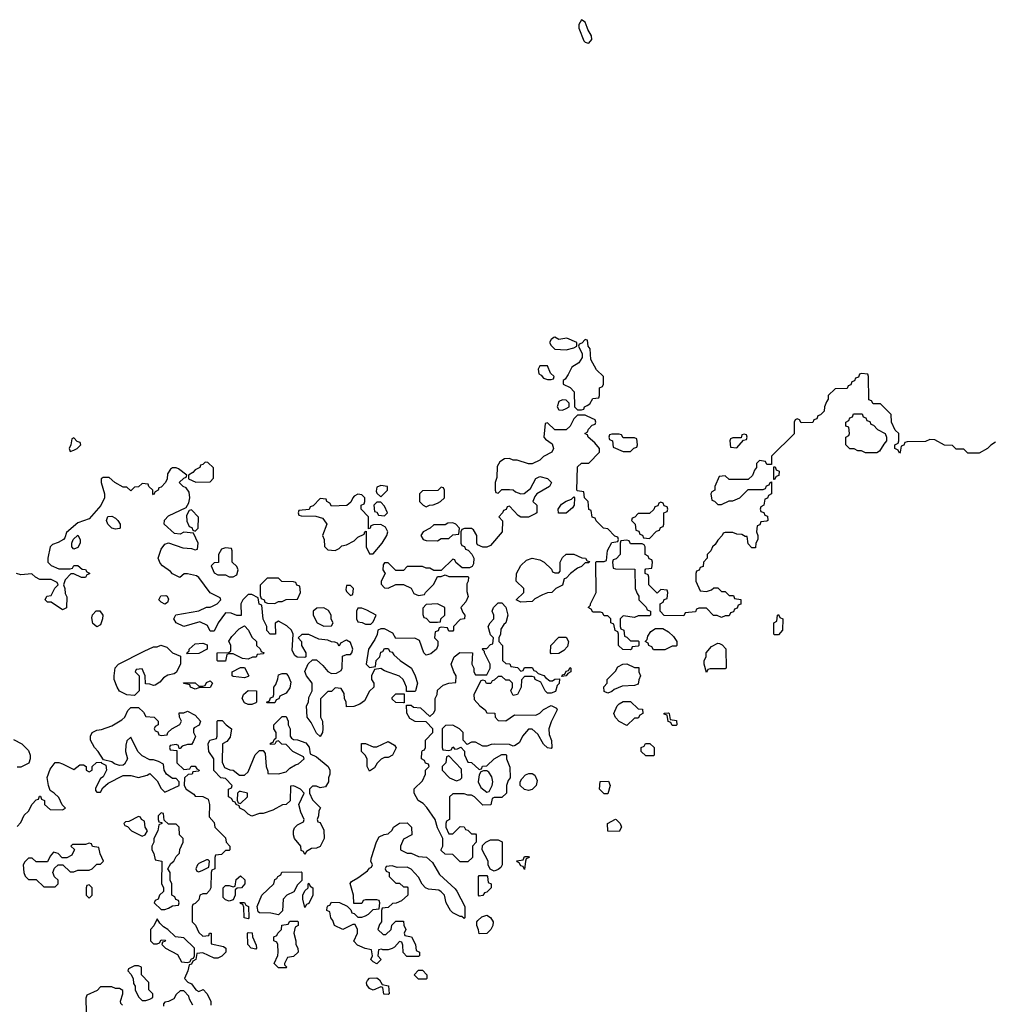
# Model space of a CAD drawing. Header units: inches. Extents: x 2701323 to 2964515, y 494916 to 722124.
# Tile 432 of 656: x 2837003 to 2842140, y 613474 to 618675. Entities that reach past the tile are written whole.
import ezdxf

# ---------------------------------------------------------------- set-up
doc = ezdxf.new("R2010")
doc.units = ezdxf.units.IN
doc.header["$MEASUREMENT"] = 0
doc.layers.add('C8631', color=7, linetype='Continuous')
doc.layers.add('C8641', color=7, linetype='Continuous')

msp = doc.modelspace()

# ---------------------------------------------------------------- linework, layer by layer
at = {"layer": 'C8631', "color": 2, "elevation": 2}
for points in [[(2840000, 618634.1), (2839990, 618662), (2839970, 618675.3), (2839956, 618650), (2839956, 618630), (2839983, 618563), (2839990, 618556), (2840000, 618553.5)], [(2840000, 616982.7), (2839990, 616986), (2839972.7, 616967.3), (2839958, 616962), (2839954, 616950), (2839974, 616910), (2839974, 616890), (2839956.9, 616863.1), (2839919.6, 616840.4), (2839899.8, 616800.2), (2839883.6, 616776.4), (2839874, 616770), (2839874, 616750), (2839910, 616732), (2839931.3, 616710), (2839934, 616630), (2839950, 616614), (2839970, 616614), (2839982, 616618), (2839986, 616630), (2840000, 616637.6)], [(2840000, 616581.4), (2839990, 616586), (2839950, 616586), (2839930, 616566), (2839911.1, 616528.9), (2839890, 616508.7), (2839828.9, 616508.9), (2839790, 616546), (2839778, 616542), (2839772, 616470), (2839779.6, 616459.6), (2839815.3, 616435.3), (2839822, 616410), (2839814, 616390), (2839770, 616368), (2839750.9, 616349.1), (2839710, 616328.7), (2839690, 616328.7), (2839630, 616348.7), (2839608.9, 616348.9), (2839590, 616358), (2839563.6, 616356.4), (2839539.6, 616340.4), (2839524.7, 616315.3), (2839523.6, 616256.4), (2839514, 616230), (2839514, 616190), (2839518, 616178), (2839530, 616174), (2839550, 616194), (2839590, 616194), (2839610, 616192), (2839622, 616182), (2839650, 616171.3), (2839668.4, 616171.6), (2839700.4, 616199.6), (2839730, 616252), (2839750, 616262), (2839790.9, 616250.9), (2839812, 616230), (2839802, 616210), (2839734, 616170), (2839723.6, 616156.4), (2839714, 616130), (2839734, 616110), (2839734, 616070), (2839730, 616066), (2839690, 616048), (2839650, 616048), (2839636.4, 616056.4), (2839590, 616106), (2839578, 616102), (2839572.7, 616087.3), (2839558, 616082), (2839554, 616070), (2839534, 616050), (2839552.7, 616027.3), (2839552, 615970), (2839490, 615898), (2839470, 615888.7), (2839448.7, 615888.7), (2839422, 615902), (2839418, 615910), (2839418, 615950), (2839400.4, 615980.4), (2839390, 615988), (2839352.7, 615987.3), (2839338, 615982), (2839334, 615970), (2839334, 615910), (2839338, 615898), (2839352.7, 615892.7), (2839358, 615878), (2839372.7, 615872.7), (2839392, 615852), (2839402, 615830), (2839399.6, 615800.4), (2839392.7, 615787.3), (2839379.6, 615780.4), (2839340.4, 615780.4), (2839307.3, 615807.3), (2839302, 615822), (2839290, 615826), (2839230, 615766), (2839190, 615766), (2839170, 615778), (2839150, 615778), (2839130, 615786), (2839050, 615786), (2839030, 615766), (2838990, 615766), (2838950, 615806), (2838930, 615806), (2838923.6, 615796.4), (2838922, 615770), (2838934, 615750), (2838912, 615710), (2838912.7, 615692.7), (2838930, 615674), (2838950, 615672), (2838990, 615692), (2839030, 615692), (2839070, 615672), (2839084.7, 615644.7), (2839110, 615634), (2839142, 615638), (2839146, 615650), (2839190, 615694), (2839210, 615734), (2839230, 615734), (2839250, 615742), (2839270, 615734), (2839370, 615734), (2839374, 615730), (2839372, 615710), (2839364.7, 615695.3), (2839365.4, 615654.6), (2839371, 615629), (2839359.8, 615600.2), (2839334, 615570), (2839343.6, 615543.6), (2839354, 615530), (2839352, 615510), (2839330, 615506), (2839294, 615470), (2839294, 615450), (2839290, 615446), (2839270, 615446), (2839262, 615462), (2839230, 615466), (2839218, 615462), (2839212.7, 615447.3), (2839198, 615442), (2839194, 615410), (2839211.6, 615391.6), (2839212, 615370), (2839204.7, 615350), (2839175.3, 615324.7), (2839150, 615318), (2839138, 615330), (2839115.3, 615395.3), (2839090, 615408), (2838990, 615406), (2838974.6, 615434.6), (2838930, 615458), (2838910, 615458), (2838894, 615450), (2838891.6, 615428.4), (2838879.6, 615400.4), (2838844.7, 615350), (2838834, 615270), (2838850, 615254), (2838882, 615258), (2838886, 615290), (2838906, 615310), (2838910, 615334), (2838922, 615338), (2838930, 615354), (2838950, 615354), (2838958, 615338), (2838970, 615334), (2838979.6, 615319.6), (2839012, 615290), (2839072, 615250), (2839092, 615210), (2839104.7, 615170), (2839094, 615130), (2839090, 615126), (2839046, 615126), (2839046, 615150), (2839038, 615170), (2839028, 615190), (2839010, 615208), (2838930, 615235.3), (2838910, 615248), (2838878, 615242), (2838862, 615210), (2838862, 615190), (2838874, 615170), (2838874, 615150), (2838851.6, 615128.4), (2838823.6, 615076.4), (2838799.6, 615060.4), (2838767.3, 615047.3), (2838730, 615046), (2838728, 615070), (2838718, 615090), (2838716.4, 615116.4), (2838702, 615142), (2838670, 615146), (2838650, 615126), (2838630, 615126), (2838592.7, 615087.3), (2838592, 614990), (2838602, 614970), (2838604.7, 614930), (2838602, 614910), (2838590, 614888), (2838570, 614906), (2838543.1, 614963.1), (2838522, 614990), (2838518, 615050), (2838528, 615070), (2838530, 615094), (2838548, 615130), (2838548, 615170), (2838518, 615210), (2838508.4, 615231.6), (2838527.3, 615272.7), (2838550, 615294), (2838570, 615294), (2838603.6, 615263.6), (2838630, 615232), (2838650, 615222), (2838676.4, 615223.6), (2838702, 615238), (2838706, 615250), (2838707.3, 615312.7), (2838730, 615322), (2838750, 615322), (2838758, 615330), (2838762, 615350), (2838750, 615386), (2838730, 615398), (2838723.6, 615396.4), (2838698, 615382), (2838690, 615366), (2838682, 615382), (2838667.3, 615387.3), (2838650, 615388), (2838630, 615398), (2838583.1, 615403.1), (2838530, 615428), (2838492.7, 615427.3), (2838474, 615410), (2838491.3, 615391.3), (2838492, 615370), (2838514, 615330), (2838514, 615310), (2838510, 615306), (2838468.4, 615308.4), (2838456.4, 615316.4), (2838443.1, 615343.1), (2838448, 615430), (2838438, 615450), (2838413.6, 615473.6), (2838370, 615498), (2838352.7, 615487.3), (2838354, 615430), (2838326, 615430), (2838308.4, 615448.4), (2838308, 615470), (2838288.9, 615508.9), (2838282, 615582), (2838268.4, 615588.4), (2838262, 615622), (2838230, 615638), (2838210, 615638), (2838182, 615610), (2838172, 615590), (2838172.7, 615527.3), (2838150, 615528), (2838120.4, 615540.4), (2838090, 615542), (2838051.3, 615490), (2838030, 615446), (2838010, 615446), (2837994.6, 615474.6), (2837954.6, 615494.6), (2837870, 615469.3), (2837830, 615489), (2837818, 615510), (2837828.4, 615531.6), (2837950, 615552), (2837990, 615572), (2838010, 615572), (2838022, 615578), (2838046, 615590), (2838066, 615610), (2838062, 615622), (2838010, 615648), (2837950, 615728), (2837937.2, 615737.2), (2837890, 615748), (2837872.7, 615747.3), (2837848.4, 615728.4), (2837810, 615748), (2837800.4, 615760.4), (2837758, 615790), (2837744.7, 615804.7), (2837735.3, 615830), (2837750, 615878), (2837770, 615904.7), (2837790, 615911.3), (2837865.4, 615885.4), (2837910, 615882), (2837930, 615874), (2837942, 615878), (2837946, 615910), (2837922, 615962), (2837870, 615968), (2837850, 615958), (2837821.2, 615961.2), (2837766, 616010), (2837768.4, 616031.6), (2837790, 616054), (2837882, 616098), (2837896.4, 616123.6), (2837902, 616150), (2837899, 616179), (2837882, 616202), (2837866, 616210), (2837846, 616230), (2837870, 616254), (2837882, 616258), (2837886, 616270), (2837842, 616302), (2837830, 616308), (2837810, 616308), (2837799.6, 616300.4), (2837783.6, 616276.4), (2837782, 616250), (2837774, 616230), (2837750, 616206), (2837738, 616202), (2837734, 616190), (2837718, 616182), (2837710, 616166), (2837706, 616170), (2837706, 616190), (2837686, 616210), (2837682, 616222), (2837650, 616226), (2837631.6, 616208.4), (2837610, 616206), (2837590, 616186), (2837570, 616206), (2837550, 616206), (2837506, 616230), (2837476.4, 616256.4), (2837443.6, 616256.4), (2837434, 616250), (2837434, 616230), (2837451, 616171), (2837451, 616149), (2837431.1, 616108.9), (2837370, 616038), (2837310, 616018), (2837250, 615966), (2837242, 615938), (2837234, 615930), (2837206.4, 615913.6), (2837176.9, 615903.1), (2837164.7, 615890), (2837152, 615830), (2837152, 615810), (2837170, 615792), (2837210, 615774), (2837270, 615774), (2837282, 615778), (2837288.4, 615791.6), (2837310, 615792), (2837332.7, 615772.7), (2837351.6, 615771.6), (2837358, 615758), (2837371.6, 615751.6), (2837372, 615748), (2837358, 615742), (2837350, 615728), (2837330, 615728.7), (2837290, 615748), (2837272.7, 615747.3), (2837243.6, 615716.4), (2837234, 615690), (2837242, 615670), (2837243.6, 615643.6), (2837252.7, 615627.3), (2837250, 615568), (2837230, 615558), (2837170, 615598), (2837150, 615598), (2837138, 615610), (2837146, 615630), (2837170, 615634), (2837188.4, 615671.6), (2837206, 615690), (2837202, 615702), (2837170, 615718), (2837110, 615718), (2837086, 615730), (2837067.3, 615747.3), (2837010, 615742), (2836986, 615750)], [(2840000, 616483.1), (2839988, 616490), (2840000, 616496.9)], [(2840000, 616136), (2839986, 616150), (2839982, 616182), (2839950, 616186), (2839946, 616190), (2839950, 616314), (2839970, 616332), (2840000, 616332)], [(2840000, 615806), (2839990, 615806), (2839970, 615786), (2839950, 615778), (2839912, 615750), (2839890, 615726), (2839878, 615722), (2839870, 615688), (2839834, 615670), (2839814, 615650), (2839790, 615648), (2839763.6, 615636.4), (2839724.7, 615615.3), (2839710, 615602), (2839650, 615598), (2839626, 615610), (2839666, 615650), (2839666, 615670), (2839626, 615710), (2839628, 615750), (2839650, 615792), (2839680.2, 615819.8), (2839710, 615831.3), (2839750, 615822), (2839774, 615810), (2839812.7, 615772.7), (2839818, 615758), (2839830, 615754), (2839850, 615754), (2839858, 615762), (2839858, 615810), (2839870, 615834), (2839890, 615852), (2839930, 615852), (2839972.7, 615832.7), (2839991.6, 615831.6), (2839998, 615818), (2840000, 615817.3)], [(2836990, 614414), (2837010, 614434), (2837027.3, 614472.7), (2837050, 614494), (2837068.9, 614531.1), (2837090, 614554), (2837102, 614558), (2837107.3, 614572.7), (2837112.7, 614572.7), (2837118, 614558), (2837134, 614550), (2837134, 614530), (2837163.6, 614503.6), (2837230, 614502), (2837246, 614510), (2837228, 614528), (2837210, 614566), (2837186, 614590), (2837164, 614604), (2837155.3, 614630), (2837148.4, 614671.6), (2837164.7, 614715.3), (2837190, 614751.3), (2837210, 614751.3), (2837230, 614744.7), (2837290, 614714), (2837320.4, 614739.6), (2837339.6, 614739.6), (2837354, 614730), (2837354, 614710), (2837370, 614702), (2837386, 614710), (2837386, 614730), (2837408.4, 614751.6), (2837434, 614754), (2837434, 614750), (2837458, 614738), (2837462, 614710), (2837443.6, 614676.4), (2837430, 614666), (2837403.6, 614616.4), (2837403.6, 614603.6), (2837410, 614594), (2837430, 614594), (2837442, 614618), (2837470, 614642), (2837550, 614682), (2837590, 614682), (2837630, 614672), (2837676.4, 614683.6), (2837690, 614694), (2837730, 614654), (2837750, 614614), (2837770, 614594), (2837846, 614630), (2837846, 614650), (2837830, 614666), (2837810, 614666), (2837778, 614690), (2837766, 614710), (2837762, 614742), (2837736.4, 614756.4), (2837710, 614766), (2837690, 614766), (2837650, 614786), (2837628, 614810), (2837590, 614886), (2837570, 614866), (2837563.6, 614843.6), (2837562, 614810), (2837572, 614770), (2837556.9, 614743.1), (2837550, 614738), (2837530, 614735.3), (2837504, 614744), (2837490, 614755.3), (2837446, 614766), (2837418, 614810), (2837398, 614830), (2837378, 614870), (2837378, 614890), (2837386, 614910), (2837410, 614922), (2837434.6, 614925.4), (2837490, 614944.7), (2837543.1, 614976.9), (2837558, 614990), (2837574.6, 615025.4), (2837590, 615042), (2837630, 615042), (2837656.9, 615016.9), (2837670, 614994), (2837714, 614990), (2837734, 614970), (2837734, 614950), (2837718, 614942), (2837714, 614930), (2837718, 614918), (2837732.7, 614912.7), (2837738, 614898), (2837750, 614894), (2837782, 614898), (2837786, 614910), (2837806, 614930), (2837848.4, 614951.6), (2837858, 614970), (2837848, 614990), (2837846, 615014), (2837870, 615014), (2837890, 615022), (2837930, 615002), (2837958, 614970), (2837951.1, 614948.9), (2837924.7, 614935.3), (2837922, 614930), (2837922, 614910), (2837931.3, 614888.7), (2837919.6, 614860.4), (2837910, 614846), (2837890, 614846), (2837862, 614838), (2837850, 614826), (2837846, 614826), (2837842, 614842), (2837830, 614846), (2837798, 614842), (2837794, 614830), (2837798, 614818), (2837834, 614814), (2837834, 614750), (2837870, 614714), (2837902, 614718), (2837908.4, 614731.6), (2837930, 614732), (2837938, 614718), (2837951.6, 614711.6), (2837950, 614706), (2837918, 614702), (2837914, 614690), (2837892.7, 614687.3), (2837874, 614670), (2837872, 614630), (2837882, 614610), (2837923.6, 614583.6), (2837930, 614574), (2837970, 614572), (2837998, 614558), (2838006, 614530), (2838003.6, 614463.6), (2838030, 614434), (2838034, 614410), (2838090, 614354), (2838094, 614330), (2838114, 614310), (2838114, 614290), (2838110, 614286), (2838090, 614286), (2838070, 614266), (2838038, 614262), (2838034, 614250), (2838034, 614190), (2838018, 614182), (2838014, 614170), (2838012, 614090), (2838005.4, 614074.6), (2837990, 614058), (2837970, 614058), (2837954, 614050), (2837950, 614026), (2837930, 614006), (2837918, 614002), (2837914, 613990), (2837914, 613910), (2837931.6, 613891.6), (2837950, 613854), (2837970, 613834), (2838002, 613838), (2838006, 613850), (2838014, 613850), (2838014, 613794), (2838079.8, 613779.8), (2838092, 613770), (2838092, 613750), (2838071.1, 613728.9), (2838050, 613718), (2838030, 613718), (2837970, 613746), (2837938, 613742), (2837934, 613710), (2837918, 613702), (2837910, 613686), (2837898, 613682), (2837892, 613650), (2837874, 613610), (2837891.6, 613591.6), (2837910, 613582), (2837934, 613550), (2837950, 613542), (2837971.6, 613551.6), (2837991.6, 613531.6), (2838012, 613490), (2838012, 613470)], [(2836970, 614872), (2837014, 614850), (2837050, 614814), (2837058, 614790), (2837058, 614770), (2837051.3, 614748.7), (2837010, 614726), (2836990, 614726)], [(2837546, 613470), (2837538, 613478), (2837535.3, 613490), (2837548, 613530), (2837547.3, 613547.3), (2837530, 613558), (2837510, 613558), (2837490, 613566), (2837430, 613566), (2837412.7, 613547.3), (2837358, 613522), (2837352.7, 613507.3), (2837354, 613430)], [(2837918, 613470), (2837900.4, 613500.4), (2837896.4, 613516.4), (2837870, 613546), (2837850, 613546), (2837830, 613526), (2837816.9, 613503.1), (2837790, 613488), (2837770, 613486), (2837763.6, 613476.4), (2837763.6, 613463.6)]]:
    msp.add_lwpolyline(points, dxfattribs=at)
for points in [[(2839830, 616998), (2839823.6, 616996.4), (2839810, 616986), (2839802, 616970), (2839810, 616954), (2839830, 616934), (2839890, 616932), (2839930, 616942), (2839946, 616950), (2839946, 616970), (2839893.6, 616993.6), (2839850, 616986)], [(2839790, 616846), (2839750, 616846), (2839742, 616830), (2839745.4, 616805.4), (2839758, 616798), (2839770, 616782), (2839790, 616774), (2839810, 616774), (2839822, 616778), (2839826, 616790), (2839807.3, 616807.3)], [(2839870, 616668), (2839850, 616658), (2839842, 616630), (2839850, 616614), (2839870, 616612), (2839890, 616622), (2839906, 616630), (2839906, 616650), (2839890, 616666)], [(2837290, 616466), (2837278, 616462), (2837274, 616430), (2837264.7, 616410), (2837270, 616394), (2837290, 616402), (2837306, 616410), (2837326, 616430), (2837322, 616442), (2837307.3, 616447.3)], [(2837982, 616338), (2837970, 616326), (2837958, 616322), (2837954, 616310), (2837930, 616298), (2837916.9, 616283.1), (2837894, 616270), (2837894, 616250), (2837932.7, 616232.7), (2838010, 616234), (2838027.3, 616252.7), (2838027.3, 616307.3), (2837996.4, 616336.4)], [(2838910, 616215.3), (2838890, 616206), (2838885.4, 616185.4), (2838890, 616174), (2838910, 616154), (2838946, 616190), (2838946, 616210)], [(2839230, 616206), (2839212, 616188), (2839130, 616186), (2839114, 616170), (2839114, 616130), (2839134, 616110), (2839150, 616102), (2839168.4, 616111.6), (2839187.3, 616112.7), (2839210, 616122), (2839226, 616130), (2839246, 616150), (2839246, 616190), (2839242, 616202)], [(2838790, 616168), (2838770, 616158), (2838762, 616150), (2838752.7, 616127.3), (2838731.6, 616108.4), (2838650, 616106), (2838642, 616122), (2838626, 616130), (2838622, 616142), (2838590, 616146), (2838552.7, 616107.3), (2838538, 616102), (2838532.7, 616087.3), (2838478, 616082), (2838474, 616070), (2838478, 616058), (2838490, 616054), (2838567.3, 616052.7), (2838602, 616042), (2838610, 616034), (2838624.7, 616010), (2838602, 615950), (2838612, 615930), (2838612.7, 615892.7), (2838630, 615874), (2838670, 615872), (2838690, 615882), (2838704, 615896), (2838730, 615902), (2838770, 615922), (2838790, 615942), (2838822, 615958), (2838826, 615970), (2838834, 615974), (2838834, 615890), (2838850, 615854), (2838870, 615854), (2838918, 615910), (2838942, 615950), (2838948, 615970), (2838934.6, 615994.6), (2838910, 616008), (2838872.7, 616007.3), (2838858, 616002), (2838854, 615990), (2838846, 615986), (2838846, 616050), (2838806, 616090), (2838806, 616110), (2838822, 616118), (2838826, 616130), (2838826, 616150), (2838810, 616166)], [(2839848.4, 616068.4), (2839848, 616090), (2839864.7, 616115.3), (2839890, 616132), (2839918, 616142), (2839930, 616154), (2839934, 616150), (2839932, 616110), (2839923.6, 616096.4), (2839890, 616068.7)], [(2838910, 616126), (2838890, 616126), (2838874, 616110), (2838878, 616078), (2838890, 616074), (2838898, 616058), (2838930, 616054), (2838946, 616070), (2838930, 616106)], [(2837510, 615984), (2837490, 615989), (2837468.7, 616010), (2837462, 616030), (2837468.9, 616051.1), (2837490, 616052), (2837510, 616042), (2837522, 616030), (2837534, 616010), (2837534, 615990), (2837530, 615988)], [(2837910, 616086), (2837898, 616082), (2837883.6, 616056.4), (2837885.4, 616025.4), (2837898, 615998), (2837912.7, 615992.7), (2837918, 615978), (2837930, 615974), (2837946, 615990), (2837947.3, 616047.3)], [(2839290, 616018), (2839263.6, 616016.4), (2839250, 616006), (2839190, 616006), (2839171.6, 615988.4), (2839134, 615970), (2839122, 615950), (2839134, 615930), (2839150, 615924.7), (2839210, 615922), (2839230, 615934), (2839270, 615934), (2839290, 615954), (2839322, 615958), (2839326, 615990), (2839306, 616010)], [(2837290, 615878), (2837278, 615890), (2837278, 615910), (2837286, 615930), (2837310, 615952), (2837322, 615930), (2837322, 615910), (2837310, 615888)], [(2838090, 615886), (2838070, 615878), (2838054, 615850), (2838052.7, 615807.3), (2838030, 615806), (2838014, 615790), (2838030, 615754), (2838050, 615742), (2838090, 615742), (2838110, 615732), (2838130, 615732), (2838150, 615742), (2838158, 615770), (2838150, 615786), (2838126, 615810), (2838126, 615870), (2838122, 615882)], [(2838370, 615726), (2838310, 615726), (2838272.7, 615687.3), (2838272.7, 615632.7), (2838278, 615618), (2838294, 615610), (2838298, 615598), (2838312.7, 615592.7), (2838350, 615592), (2838370, 615602), (2838390, 615602), (2838410, 615612), (2838470, 615614), (2838486, 615650), (2838482, 615682), (2838467.3, 615687.3), (2838462, 615702), (2838450, 615706), (2838388.4, 615708.4)], [(2838750, 615686), (2838730, 615686), (2838725.4, 615665.4), (2838730, 615654), (2838750, 615634), (2838762, 615638), (2838766, 615670)], [(2837770, 615588), (2837750, 615598), (2837738, 615610), (2837748.4, 615631.6), (2837774.4, 615634.4), (2837782, 615630), (2837790, 615614), (2837783.6, 615596.4)], [(2839650, 615234), (2839662, 615238), (2839670, 615254), (2839710, 615254), (2839718, 615238), (2839730, 615234), (2839742, 615222), (2839770.9, 615210.9), (2839779.6, 615199.6), (2839803.6, 615183.6), (2839818, 615182), (2839830, 615192), (2839854, 615194), (2839851.6, 615168.4), (2839842, 615158), (2839832.7, 615127.3), (2839810, 615118), (2839790, 615118), (2839778, 615130), (2839755.3, 615175.3), (2839726, 615190), (2839722, 615202), (2839710, 615206), (2839670, 615206), (2839652.7, 615187.3), (2839651.3, 615150), (2839632, 615110), (2839610, 615106), (2839598, 615130), (2839606, 615150), (2839606, 615170), (2839590, 615186), (2839570, 615186), (2839550, 615206), (2839530, 615206), (2839510, 615186), (2839498, 615182), (2839491.6, 615168.4), (2839468.4, 615168.4), (2839462, 615182), (2839450, 615186), (2839438, 615182), (2839402, 615110), (2839403.6, 615083.6), (2839434, 615050), (2839462, 615030), (2839470, 615014), (2839512.7, 615012.7), (2839514, 614990), (2839530, 614974), (2839570, 614972), (2839616.4, 615003.6), (2839730, 615002), (2839750, 615012), (2839770, 615032), (2839810, 615052), (2839838, 615038), (2839842, 615030), (2839810, 614966), (2839798, 614930), (2839799.6, 614899.6), (2839811.6, 614868.4), (2839814, 614830), (2839810, 614826), (2839790, 614828), (2839768.9, 614848.9), (2839740.4, 614900.4), (2839710, 614928), (2839690, 614928), (2839658, 614890), (2839643.6, 614856.4), (2839619.6, 614840.4), (2839610, 614838), (2839590, 614846), (2839510, 614848), (2839492.7, 614847.3), (2839470, 614838), (2839450, 614838), (2839410, 614858), (2839390, 614858), (2839367.3, 614847.3), (2839346, 614870), (2839346, 614910), (2839326, 614930), (2839290, 614948), (2839252.7, 614947.3), (2839234, 614930), (2839234, 614830), (2839238, 614818), (2839270, 614814), (2839282, 614818), (2839290, 614834), (2839302, 614822), (2839316.4, 614823.6), (2839332.7, 614832.7), (2839352, 614812), (2839352.7, 614792.7), (2839370, 614754), (2839390, 614752), (2839430, 614714), (2839442, 614718), (2839448.4, 614731.6), (2839470, 614734), (2839508.7, 614771.3), (2839550, 614794), (2839570, 614794), (2839574, 614790), (2839574, 614770), (2839592.7, 614727.3), (2839594, 614670), (2839583.6, 614656.4), (2839574, 614630), (2839574, 614590), (2839550, 614566), (2839510, 614566), (2839498, 614562), (2839491.6, 614528.4), (2839450, 614526), (2839406, 614570), (2839390, 614578), (2839370, 614578), (2839350, 614586), (2839290, 614586), (2839274, 614570), (2839274, 614450), (2839258, 614442), (2839254, 614430), (2839254, 614410), (2839270, 614374), (2839290, 614374), (2839330, 614414), (2839351.6, 614411.6), (2839358, 614398), (2839370, 614394), (2839390, 614374), (2839410, 614374), (2839414, 614370), (2839414, 614330), (2839394, 614310), (2839394, 614250), (2839370, 614226), (2839330, 614226), (2839290, 614266), (2839250, 614268), (2839230, 614286), (2839228.4, 614291.6), (2839238, 614310), (2839238, 614350), (2839210, 614406), (2839198, 614450), (2839154, 614514), (2839134.6, 614534.6), (2839108, 614550), (2839086, 614590), (2839087.3, 614612.7), (2839130, 614654), (2839146, 614690), (2839146, 614710), (2839166, 614730), (2839162, 614742), (2839147.3, 614747.3), (2839142, 614762), (2839126, 614770), (2839127.3, 614807.3), (2839130, 614814), (2839142, 614818), (2839146, 614830), (2839146, 614870), (2839186, 614910), (2839186, 614930), (2839150, 614966), (2839092.7, 614967.3), (2839063.1, 614983.1), (2839047.3, 615012.7), (2839046, 615054), (2839070, 615054), (2839083.6, 615043.6), (2839119.6, 615039.6), (2839170, 614994), (2839190, 615014), (2839198, 615030), (2839198, 615090), (2839208, 615110), (2839210, 615134), (2839240.4, 615159.6), (2839268.9, 615171.1), (2839306, 615174), (2839308, 615210), (2839295.3, 615230), (2839282, 615270), (2839298, 615310), (2839328.4, 615331.6), (2839394, 615330), (2839392, 615270), (2839402, 615250), (2839402, 615230), (2839410, 615214), (2839470, 615214), (2839488, 615250), (2839488, 615270), (2839458, 615330), (2839458, 615338), (2839446, 615350), (2839450, 615354), (2839470, 615354), (2839490, 615374), (2839502, 615378), (2839506, 615410), (2839490, 615426), (2839478, 615470), (2839488, 615490), (2839508, 615510), (2839508, 615530), (2839498, 615550), (2839506, 615570), (2839530, 615594), (2839550, 615594), (2839571.6, 615571.6), (2839581, 615530), (2839570.9, 615489.1), (2839559.6, 615480.4), (2839543.6, 615456.4), (2839542, 615430), (2839534, 615410), (2839534, 615390), (2839554, 615370), (2839554, 615290), (2839570, 615274), (2839592.7, 615272.7), (2839598, 615258), (2839632.7, 615252.7)], [(2839210, 615588.7), (2839150, 615586), (2839132.7, 615567.3), (2839132.7, 615532.7), (2839138, 615518), (2839150, 615514), (2839170, 615492), (2839210, 615492), (2839226, 615494), (2839228, 615510), (2839248, 615530), (2839248, 615570)], [(2837410, 615468), (2837390, 615486), (2837384, 615516), (2837388.4, 615531.6), (2837407.3, 615552.7), (2837427.3, 615552.7), (2837442, 615530), (2837441, 615510), (2837430, 615478)], [(2838610, 615568), (2838572.7, 615567.3), (2838554, 615550), (2838554, 615530), (2838574, 615490), (2838610, 615472), (2838650, 615474), (2838658, 615490), (2838648, 615508), (2838648, 615530), (2838634.6, 615554.6)], [(2838810, 615566), (2838790, 615566), (2838782, 615550), (2838782, 615510), (2838790, 615494), (2838811.6, 615491.6), (2838830, 615482), (2838850, 615482), (2838858, 615482), (2838870, 615494), (2838886, 615530), (2838836.4, 615556.4)], [(2838210, 615298), (2838180.4, 615300.4), (2838130, 615326), (2838110, 615326), (2838098, 615322), (2838090, 615286), (2838050, 615286), (2838046, 615290), (2838046, 615330), (2838107.3, 615332.7), (2838118, 615342), (2838118, 615370), (2838107.3, 615392.7), (2838123.1, 615416.9), (2838163.1, 615456.9), (2838190, 615474), (2838212, 615450), (2838230, 615414), (2838254, 615390), (2838254, 615370), (2838272.7, 615352.7), (2838278, 615338), (2838294, 615330), (2838290, 615326), (2838258, 615322), (2838251.6, 615308.4), (2838232.7, 615307.3)], [(2837710, 615158), (2837690, 615166), (2837667.3, 615167.3), (2837666, 615210), (2837650, 615246), (2837618, 615242), (2837614, 615230), (2837634, 615210), (2837634, 615130), (2837610, 615106), (2837570, 615108), (2837530, 615128), (2837518, 615150), (2837502, 615190), (2837502, 615210), (2837508.4, 615251.6), (2837526, 615270), (2837660.4, 615339.6), (2837710, 615362), (2837730, 615362), (2837749.1, 615370.9), (2837779.8, 615359.8), (2837811.1, 615331.1), (2837852.7, 615312.7), (2837852.7, 615272.7), (2837832, 615228), (2837819.6, 615220.4), (2837786.4, 615213.6), (2837762, 615198), (2837743.6, 615176.4), (2837719.6, 615160.4)], [(2837890, 615326), (2837886, 615330), (2837898, 615342), (2837898, 615350), (2837930, 615378), (2837970, 615382), (2837992.7, 615372.7), (2837994, 615350), (2837950, 615328)], [(2839810, 615326), (2839806, 615330), (2839808.7, 615370), (2839850, 615414), (2839890, 615414), (2839902, 615390), (2839896, 615364), (2839876.9, 615343.1), (2839850, 615328)], [(2838190, 615198), (2838130, 615206), (2838126, 615210), (2838126, 615230), (2838170, 615254), (2838190, 615254), (2838214, 615210), (2838210, 615206)], [(2838310, 615066), (2838306, 615070), (2838322, 615078), (2838327.3, 615092.7), (2838342, 615098), (2838346, 615110), (2838346, 615150), (2838356.4, 615163.6), (2838367.3, 615192.7), (2838370, 615214), (2838390, 615222), (2838410, 615222), (2838422, 615210), (2838435.3, 615175.3), (2838430, 615146), (2838410, 615118), (2838378, 615102), (2838372.7, 615087.3), (2838358, 615082), (2838350, 615066)], [(2839866, 615206), (2839870, 615214), (2839882, 615218), (2839890, 615234), (2839902, 615238), (2839910, 615254), (2839914, 615250), (2839914, 615230), (2839898, 615222), (2839890, 615208.7)], [(2837930, 615138), (2837906, 615150), (2837902, 615162), (2837870, 615168), (2837868, 615172), (2837930, 615172), (2837950, 615154), (2837970, 615154), (2837982, 615158), (2837990, 615174), (2838010, 615182), (2838022, 615170), (2838010, 615148), (2837950, 615146)], [(2838210, 615058), (2838190, 615066), (2838178, 615090), (2838186, 615110), (2838210, 615132), (2838254, 615130), (2838254, 615070), (2838250, 615066), (2838230, 615058)], [(2839030, 615066), (2838990, 615068), (2838970, 615086), (2838970, 615094), (2838990, 615114), (2839034, 615114), (2839034, 615066)], [(2838590, 614618), (2838570, 614626), (2838550, 614626), (2838534, 614610), (2838534, 614590), (2838550, 614554), (2838591.6, 614511.6), (2838583.6, 614496.4), (2838582, 614470), (2838574, 614450), (2838578, 614438), (2838590, 614434), (2838610, 614394), (2838612, 614350), (2838590, 614308), (2838570, 614298), (2838543.6, 614296.4), (2838518, 614282), (2838510, 614266), (2838502, 614282), (2838490, 614286), (2838488, 614310), (2838455.3, 614350), (2838448.7, 614370), (2838448.7, 614390), (2838454.6, 614405.4), (2838470, 614422), (2838502, 614438), (2838506, 614450), (2838488.9, 614488.9), (2838478, 614530), (2838506, 614590), (2838486, 614610), (2838462, 614622), (2838450, 614628), (2838434, 614626), (2838431.1, 614548.9), (2838410, 614528.7), (2838392, 614528), (2838339.6, 614500.4), (2838290, 614482), (2838270, 614482), (2838230, 614468), (2838210, 614478), (2838190, 614498), (2838166, 614510), (2838162, 614522), (2838146, 614530), (2838142, 614542), (2838130, 614546), (2838122, 614562), (2838106, 614570), (2838106, 614610), (2838122, 614618), (2838126, 614630), (2838090, 614666), (2838066, 614670), (2838028.4, 614708.4), (2838028, 614770), (2838002, 614810), (2837998, 614850), (2838008, 614870), (2838042, 614878), (2838046, 614890), (2838046, 614970), (2838050, 614974), (2838072.7, 614972.7), (2838094, 614950), (2838122, 614930), (2838115.3, 614884.7), (2838096.9, 614863.1), (2838074, 614850), (2838072.7, 614752.7), (2838084.7, 614724.7), (2838112.7, 614712.7), (2838131.6, 614711.6), (2838163.6, 614683.6), (2838190, 614684.7), (2838210, 614702), (2838247.3, 614792.7), (2838270, 614814), (2838290, 614814), (2838299.6, 614799.6), (2838304.7, 614730), (2838314, 614706), (2838314, 614694), (2838370, 614691.3), (2838410, 614702), (2838430, 614722), (2838460.4, 614739.6), (2838476.4, 614743.6), (2838506, 614770), (2838502, 614782), (2838446, 614810), (2838410, 614846), (2838388.4, 614848.4), (2838370, 614866), (2838358, 614862), (2838351.6, 614848.4), (2838327.3, 614847.3), (2838327.3, 614852.7), (2838342, 614858), (2838347.3, 614872.7), (2838358, 614882), (2838358, 614910), (2838346, 614930), (2838346, 614950), (2838390, 614994), (2838410, 614994), (2838422, 614970), (2838422, 614950), (2838431.6, 614928.4), (2838432, 614890), (2838439.6, 614879.6), (2838450, 614872), (2838470, 614871.3), (2838515.3, 614855.3), (2838531.6, 614831.6), (2838538, 614798), (2838570, 614782), (2838632, 614730), (2838642, 614710), (2838642, 614690), (2838634, 614670), (2838634, 614650), (2838618, 614622)], [(2838850, 614706), (2838838, 614730), (2838838, 614770), (2838828, 614790), (2838809, 614810), (2838808.7, 614851.3), (2838830, 614852), (2838870, 614834), (2838890, 614834), (2838950, 614862), (2838983.6, 614843.6), (2838991.1, 614828.9), (2838972, 614790), (2838950, 614778), (2838930, 614778), (2838911.6, 614768.4), (2838891.6, 614748.4), (2838876.9, 614723.1)], [(2839270, 614786), (2839258, 614782), (2839254, 614750), (2839234, 614730), (2839234, 614710), (2839274, 614670), (2839310, 614654), (2839330, 614662), (2839338, 614670), (2839336.4, 614716.4)], [(2839470, 614708), (2839452.7, 614707.3), (2839438, 614702), (2839430, 614686), (2839424.7, 614650), (2839439.6, 614619.6), (2839470, 614594), (2839482, 614598), (2839498, 614630), (2839502, 614650), (2839496.4, 614676.4), (2839480.4, 614700.4)], [(2839690, 614604), (2839670, 614608.7), (2839646, 614630), (2839646, 614650), (2839654.6, 614665.4), (2839674.6, 614685.4), (2839692.7, 614692.7), (2839710, 614694), (2839724.7, 614684.7), (2839736.9, 614656.9), (2839730.9, 614629.1), (2839710, 614608.7)], [(2838170, 614598), (2838162, 614598), (2838154, 614590), (2838152.7, 614552.7), (2838158, 614538), (2838170, 614534), (2838206, 614570), (2838206, 614590)], [(2837750, 614486), (2837734, 614470), (2837734, 614450), (2837738, 614438), (2837754, 614434), (2837754, 614430), (2837738, 614422), (2837732, 614390), (2837712, 614350), (2837712, 614330), (2837702, 614310), (2837702, 614290), (2837712, 614270), (2837718, 614238), (2837754, 614230), (2837752.7, 614112.7), (2837762, 614090), (2837762, 614070), (2837742, 614050), (2837734, 614030), (2837718, 614022), (2837714, 614010), (2837750, 613974), (2837770, 613974), (2837790, 613982), (2837810, 613994), (2837842, 613998), (2837846, 614010), (2837842, 614022), (2837827.3, 614027.3), (2837822, 614042), (2837806, 614050), (2837806, 614110), (2837798, 614130), (2837798, 614170), (2837786, 614190), (2837802, 614218), (2837818, 614230), (2837830, 614254), (2837847.3, 614272.7), (2837848.4, 614291.6), (2837866, 614330), (2837866, 614350), (2837848, 614370), (2837846, 614410), (2837830, 614426), (2837790, 614426), (2837766, 614446), (2837762, 614482)], [(2837630, 614466), (2837579.6, 614440.4), (2837562, 614438), (2837554, 614430), (2837558, 614418), (2837572.7, 614412.7), (2837594, 614390), (2837650, 614362), (2837666, 614370), (2837678, 614390), (2837666, 614410), (2837662, 614442), (2837646, 614450), (2837642, 614462)], [(2839350, 613928), (2839338, 613938), (2839330, 613938), (2839290, 613958), (2839278, 613970), (2839255.3, 614010), (2839246, 614050), (2839228.4, 614068.4), (2839216.4, 614076.4), (2839163.1, 614083.1), (2839146, 614090), (2839128.4, 614108.4), (2839110, 614146), (2839070, 614188), (2839050, 614198), (2838996.4, 614196.4), (2838970, 614206), (2838938, 614202), (2838934, 614190), (2838938, 614178), (2838954, 614170), (2838954, 614150), (2838990, 614114), (2839010, 614114), (2839030, 614094), (2839050, 614094), (2839054, 614090), (2839054, 614050), (2839019.6, 614020.4), (2838991.6, 614008.4), (2838972.7, 614007.3), (2838950, 613986), (2838918, 613982), (2838914, 613970), (2838914, 613910), (2838903.6, 613896.4), (2838894, 613870), (2838923.6, 613843.6), (2838936.4, 613843.6), (2838966, 613870), (2838968.4, 613891.6), (2838990, 613914), (2839030, 613914), (2839032.7, 613892.7), (2839042, 613870), (2839034, 613850), (2839038, 613838), (2839072, 613830), (2839094, 613790), (2839098, 613758), (2839114, 613750), (2839114, 613730), (2839110, 613726), (2839047.3, 613727.3), (2839028.4, 613748.4), (2839027.3, 613787.3), (2839022, 613802), (2839010, 613806), (2838983.6, 613776.4), (2838970, 613768), (2838950, 613762), (2838922, 613762), (2838914, 613766), (2838898, 613762), (2838894, 613730), (2838912, 613710), (2838890, 613688), (2838870, 613698), (2838858, 613710), (2838866, 613730), (2838862, 613762), (2838828.4, 613768.4), (2838800.4, 613780.4), (2838787.3, 613787.3), (2838768, 613808), (2838788, 613850), (2838788, 613870), (2838775.3, 613895.3), (2838763.6, 613896.4), (2838710, 613868.7), (2838666, 613890), (2838656.4, 613916.4), (2838646, 613930), (2838642, 613962), (2838626, 613970), (2838627.3, 613987.3), (2838630, 613994), (2838642, 613998), (2838650, 614014), (2838691.6, 614011.6), (2838732.7, 613992.7), (2838752.7, 613972.7), (2838758, 613958), (2838770, 613954), (2838790, 613934), (2838810, 613934), (2838830, 613942), (2838846, 613950), (2838870, 613974), (2838902, 613978), (2838906, 614010), (2838902, 614022), (2838890, 614026), (2838830, 614026), (2838818, 614022), (2838810, 614006), (2838767.3, 614007.3), (2838766, 614050), (2838748.4, 614111.6), (2838756.4, 614123.6), (2838790, 614142), (2838840.4, 614179.6), (2838850, 614194), (2838862, 614198), (2838866, 614210), (2838858, 614230), (2838862, 614250), (2838888.4, 614331.6), (2838902, 614358), (2838928.4, 614371.6), (2838950, 614374), (2838970, 614394), (2838978, 614410), (2839010, 614431.3), (2839050, 614432), (2839072, 614410), (2839074, 614370), (2839030, 614346), (2839014, 614310), (2839014, 614290), (2839050, 614272), (2839071.6, 614271.6), (2839110, 614254), (2839151.6, 614251.6), (2839183.6, 614223.6), (2839219.6, 614159.6), (2839303.6, 614083.6), (2839311.6, 614071.6), (2839354, 613990), (2839354, 613930)], [(2839510, 614178), (2839487.3, 614187.3), (2839478, 614210), (2839478, 614230), (2839446, 614290), (2839447.3, 614312.7), (2839466, 614330), (2839490, 614342), (2839530, 614342), (2839551.6, 614331.6), (2839552, 614210), (2839543.6, 614196.4), (2839530, 614186)], [(2837370, 614326), (2837350, 614318), (2837282, 614318), (2837274, 614310), (2837292, 614292), (2837291.6, 614288.4), (2837278, 614262), (2837251.6, 614248.4), (2837228.4, 614248.4), (2837206, 614270), (2837182, 614278), (2837163.6, 614256.4), (2837150, 614226), (2837090, 614226), (2837070, 614246), (2837050, 614246), (2837030, 614226), (2837022, 614210), (2837024.7, 614170), (2837031.6, 614151.6), (2837050, 614134), (2837090, 614134), (2837130, 614094), (2837190, 614094), (2837206, 614110), (2837206, 614130), (2837187.3, 614147.3), (2837178, 614170), (2837187.3, 614192.7), (2837206, 614210), (2837231.6, 614211.6), (2837270, 614174), (2837290, 614174), (2837310, 614182), (2837370, 614182), (2837386, 614190), (2837410, 614214), (2837430, 614214), (2837446, 614230), (2837428.4, 614268.4), (2837422, 614302), (2837388.4, 614308.4), (2837382, 614322)], [(2837998, 614238), (2837990, 614238), (2837950, 614218), (2837942, 614210), (2837934, 614190), (2837938, 614178), (2837950, 614174), (2837970, 614182), (2838002, 614198), (2838006, 614230)], [(2839670, 614186), (2839662, 614202), (2839650, 614206), (2839642, 614222), (2839630, 614226), (2839628.4, 614231.6), (2839662, 614238), (2839670, 614254), (2839690, 614254), (2839694, 614250), (2839678, 614242), (2839674, 614230)], [(2838370, 613946), (2838330, 613955.3), (2838270, 613958), (2838262, 613962), (2838258, 613990), (2838282, 614050), (2838346, 614110), (2838350, 614134), (2838362, 614138), (2838366, 614150), (2838382, 614158), (2838388.4, 614171.6), (2838490, 614174), (2838494, 614170), (2838492.7, 614127.3), (2838470, 614106), (2838451.3, 614068.7), (2838414, 614050), (2838394, 614030), (2838392, 613968)], [(2838110, 614018), (2838090, 614026), (2838078, 614038), (2838078, 614090), (2838090, 614102), (2838110, 614102), (2838130, 614094), (2838142, 614098), (2838147.3, 614132.7), (2838170, 614152), (2838191.6, 614131.6), (2838192, 614110), (2838174, 614090), (2838152.7, 614087.3), (2838142, 614078), (2838142, 614050), (2838130, 614026)], [(2839430, 614046), (2839426, 614050), (2839426, 614150), (2839430, 614154), (2839470, 614154), (2839474, 614150), (2839478, 614118), (2839494, 614110), (2839494, 614090), (2839470, 614066), (2839458, 614062), (2839450, 614048)], [(2837370, 614106), (2837358, 614102), (2837354, 614090), (2837354, 614050), (2837370, 614034), (2837386, 614050), (2837386, 614090)], [(2838510, 613986), (2838498, 614030), (2838498, 614050), (2838510, 614074), (2838526, 614090), (2838526, 614110), (2838530, 614114), (2838538, 614098), (2838552, 614090), (2838552, 614050), (2838530, 614006), (2838518, 614002)], [(2838210, 613926), (2838188, 613930), (2838187.3, 613987.3), (2838182, 614002), (2838170, 614006), (2838168.4, 614011.6), (2838190, 614012), (2838198, 613998), (2838212, 613990), (2838214, 613930)], [(2837730, 613926), (2837711.6, 613888.4), (2837694, 613870), (2837694, 613810), (2837710, 613794), (2837730, 613794), (2837742, 613798), (2837750, 613814), (2837772.7, 613812.7), (2837770, 613806), (2837758, 613802), (2837754, 613790), (2837774, 613770), (2837836.9, 613736.9), (2837858, 613698), (2837890, 613694), (2837902, 613698), (2837910, 613714), (2837922, 613718), (2837926, 613730), (2837926, 613770), (2837870, 613826), (2837826, 613830), (2837786, 613870), (2837763.1, 613883.1), (2837743.1, 613903.1)], [(2838370, 613666), (2838348, 613690), (2838367.3, 613732.7), (2838368, 613750), (2838366, 613790), (2838362, 613802), (2838346, 613810), (2838346, 613830), (2838362, 613838), (2838366, 613850), (2838386, 613870), (2838387.3, 613892.7), (2838422, 613898), (2838430, 613914), (2838470, 613914), (2838474, 613910), (2838474, 613890), (2838458, 613882), (2838452, 613850), (2838462, 613810), (2838462, 613790), (2838472, 613770), (2838474, 613750), (2838450, 613726), (2838418, 613722), (2838402, 613690), (2838402, 613682), (2838414, 613670), (2838410, 613666)], [(2839430, 613846), (2839427.3, 613867.3), (2839418, 613890), (2839418, 613910), (2839423.1, 613916.9), (2839444, 613936), (2839470, 613944.7), (2839490, 613932), (2839504.7, 613910), (2839502, 613890), (2839492, 613870), (2839470, 613848)], [(2838250, 613766), (2838226, 613770), (2838208, 613790), (2838206, 613850), (2838210, 613854), (2838231.6, 613851.6), (2838232, 613830), (2838252.7, 613787.3), (2838254, 613770)], [(2837630, 613678), (2837610, 613678), (2837578, 613662), (2837574, 613650), (2837590, 613634), (2837602, 613610), (2837603.6, 613583.6), (2837614, 613570), (2837614, 613550), (2837630, 613514), (2837650, 613494), (2837670, 613494), (2837690, 613502), (2837706, 613510), (2837706, 613530), (2837686, 613550), (2837686, 613590), (2837646, 613630), (2837646, 613670)], [(2839110, 613606), (2839086, 613630), (2839110, 613654), (2839130, 613654), (2839154, 613630), (2839154, 613610), (2839150, 613606)], [(2838950, 613526), (2838927.3, 613527.3), (2838922, 613562), (2838910, 613566), (2838870, 613548), (2838850, 613558), (2838836.4, 613576.4), (2838835.3, 613590), (2838840.2, 613599.8), (2838850, 613611.3), (2838890, 613614), (2838903.6, 613603.6), (2838918, 613578), (2838951.3, 613571.3), (2838954, 613530)]]:
    msp.add_lwpolyline(points, close=True, dxfattribs=at)
at = {"layer": 'C8641', "color": 2, "elevation": 2}
for points in [[(2840000, 618553.5), (2840010, 618551), (2840025.2, 618570), (2840023.7, 618590), (2840003.7, 618623.7), (2840000, 618634.1)], [(2840000, 616637.6), (2840014.6, 616645.4), (2840030, 616674), (2840062, 616678), (2840066, 616690), (2840066, 616730), (2840082, 616738), (2840086, 616750), (2840086, 616790), (2840050, 616826), (2840020.4, 616880.4), (2840016.4, 616936.4), (2840006, 616950), (2840002, 616982), (2840000, 616982.7)], [(2842156.9, 616443.1), (2842131.6, 616428.4), (2842114, 616410), (2842070, 616386), (2842010, 616386), (2841990, 616406), (2841950, 616406), (2841930, 616426), (2841888.4, 616428.4), (2841836.4, 616456.4), (2841810, 616458), (2841787.3, 616447.3), (2841690, 616446), (2841678, 616442), (2841672.7, 616427.3), (2841658, 616422), (2841654, 616390), (2841650, 616386), (2841642, 616402), (2841626, 616410), (2841626, 616430), (2841642, 616438), (2841646, 616450), (2841646, 616490), (2841627.3, 616507.3), (2841608.4, 616548.4), (2841606, 616590), (2841550, 616646), (2841510, 616646), (2841502, 616662), (2841487.3, 616667.3), (2841486, 616790), (2841482, 616802), (2841450, 616806), (2841438, 616802), (2841432.7, 616787.3), (2841418, 616782), (2841412.7, 616767.3), (2841398, 616762), (2841392.7, 616747.3), (2841378, 616742), (2841372.7, 616727.3), (2841310, 616726), (2841274, 616690), (2841274, 616670), (2841263.6, 616656.4), (2841254, 616630), (2841252.7, 616607.3), (2841232.7, 616587.3), (2841218, 616582), (2841212.7, 616567.3), (2841198, 616562), (2841192.7, 616547.3), (2841130, 616546), (2841122, 616562), (2841110, 616566), (2841098, 616562), (2841094, 616550), (2841092.7, 616487.3), (2840974, 616370), (2840974, 616326), (2840950, 616326), (2840942, 616342), (2840910, 616346), (2840894, 616330), (2840894, 616310), (2840883.6, 616296.4), (2840872.7, 616267.3), (2840850, 616246), (2840750, 616246), (2840730, 616266), (2840698, 616262), (2840674, 616210), (2840674, 616190), (2840658, 616182), (2840654, 616170), (2840658, 616138), (2840672.7, 616132.7), (2840690, 616114), (2840710, 616114), (2840750, 616134), (2840770, 616134), (2840806, 616150), (2840850, 616194), (2840930, 616194), (2840942, 616198), (2840947.3, 616212.7), (2840962, 616218), (2840966, 616230), (2840974, 616234), (2840974, 616170), (2840958, 616162), (2840952.7, 616147.3), (2840938, 616142), (2840934, 616110), (2840918, 616102), (2840914, 616090), (2840918, 616078), (2840932.7, 616072.7), (2840938, 616058), (2840952.7, 616052.7), (2840954, 616030), (2840950, 616026), (2840918, 616022), (2840912.7, 616007.3), (2840898, 616002), (2840894, 615970), (2840902, 615950), (2840902, 615930), (2840892, 615910), (2840890, 615886), (2840870, 615886), (2840850, 615906), (2840846, 615946), (2840834, 615946), (2840816.4, 615956.4), (2840790, 615958), (2840770, 615966), (2840730, 615966), (2840718, 615962), (2840714, 615950), (2840690, 615926), (2840676.9, 615903.1), (2840662, 615890), (2840654, 615870), (2840634, 615850), (2840634, 615830), (2840614, 615810), (2840612.7, 615787.3), (2840598, 615782), (2840592.7, 615767.3), (2840578, 615762), (2840574, 615750), (2840574, 615710), (2840598, 615658), (2840630, 615654), (2840656.4, 615663.6), (2840670, 615674), (2840690, 615674), (2840710, 615654), (2840730, 615654), (2840750, 615634), (2840772.7, 615632.7), (2840778, 615618), (2840812.7, 615612.7), (2840812.7, 615587.3), (2840798, 615582), (2840792.7, 615567.3), (2840778, 615562), (2840772.7, 615547.3), (2840758, 615542), (2840750, 615526), (2840730, 615526), (2840710, 615518), (2840687.3, 615527.3), (2840668.4, 615528.4), (2840630, 615566), (2840590, 615566), (2840578, 615562), (2840572.7, 615547.3), (2840518, 615542), (2840510, 615526), (2840407.3, 615527.3), (2840386, 615550), (2840386, 615590), (2840402, 615598), (2840407.3, 615612.7), (2840422, 615618), (2840426, 615650), (2840422, 615662), (2840390, 615666), (2840370, 615646), (2840326, 615690), (2840326, 615730), (2840322, 615742), (2840306, 615750), (2840306, 615770), (2840310, 615774), (2840342, 615778), (2840346, 615810), (2840342, 615822), (2840327.3, 615827.3), (2840322, 615842), (2840306, 615850), (2840306, 615890), (2840302, 615902), (2840290, 615906), (2840230, 615906), (2840222, 615922), (2840210, 615926), (2840178, 615922), (2840174, 615910), (2840174, 615850), (2840152.7, 615827.3), (2840138, 615822), (2840134, 615810), (2840138, 615778), (2840150, 615774), (2840252.7, 615772.7), (2840254, 615670), (2840263.6, 615643.6), (2840274, 615630), (2840274, 615610), (2840312.7, 615572.7), (2840318, 615558), (2840334, 615550), (2840334, 615530), (2840330, 615526), (2840270, 615526), (2840250, 615518), (2840190, 615526), (2840174, 615510), (2840174, 615470), (2840178, 615458), (2840194, 615450), (2840198, 615418), (2840210, 615414), (2840230, 615394), (2840270, 615394), (2840274, 615390), (2840274, 615370), (2840270, 615366), (2840238, 615362), (2840234, 615350), (2840227.3, 615347.3), (2840188.4, 615348.4), (2840166, 615370), (2840166, 615430), (2840162, 615442), (2840148.4, 615448.4), (2840142, 615482), (2840126, 615490), (2840126, 615510), (2840110, 615526), (2840090, 615526), (2840082, 615542), (2840070, 615546), (2840030, 615546), (2840022, 615562), (2840006, 615570), (2840018, 615582), (2840018, 615590), (2840048, 615650), (2840046, 615810), (2840050, 615814), (2840090, 615814), (2840102, 615818), (2840108.4, 615871.6), (2840130, 615914), (2840162, 615918), (2840166, 615930), (2840162, 615942), (2840147.3, 615947.3), (2840110, 615986), (2840086, 615990), (2840047.3, 616027.3), (2840042, 616042), (2840027.3, 616047.3), (2840022, 616082), (2840008.4, 616088.4), (2840006, 616130), (2840000, 616136)], [(2840000, 616496.9), (2840002, 616498), (2840007.3, 616512.7), (2840027.3, 616532.7), (2840042, 616538), (2840046, 616550), (2840042, 616562), (2840000, 616581.4)], [(2840000, 616332), (2840010, 616332), (2840066, 616390), (2840066, 616410), (2840040.4, 616440.4), (2840006, 616470), (2840002, 616482), (2840000, 616483.1)], [(2840000, 615817.3), (2840012.7, 615812.7), (2840010, 615806), (2840000, 615806)]]:
    msp.add_lwpolyline(points, dxfattribs=at)
for points in [[(2841470, 616388), (2841450, 616398), (2841430, 616398), (2841410, 616408), (2841388.4, 616408.4), (2841366, 616430), (2841366, 616470), (2841382, 616478), (2841386, 616490), (2841382, 616522), (2841367.3, 616527.3), (2841366, 616550), (2841382, 616558), (2841387.3, 616572.7), (2841402, 616578), (2841407.3, 616592.7), (2841452.7, 616592.7), (2841458, 616578), (2841472.7, 616572.7), (2841478, 616558), (2841492.7, 616552.7), (2841498, 616538), (2841512.7, 616532.7), (2841534, 616510), (2841574, 616490), (2841582, 616470), (2841582, 616450), (2841566.4, 616433.6), (2841543.6, 616396.4), (2841530, 616388)], [(2840170, 616486), (2840130, 616486), (2840118, 616482), (2840114, 616470), (2840118, 616458), (2840134, 616450), (2840138, 616418), (2840190, 616394), (2840230, 616394), (2840247.3, 616412.7), (2840262, 616418), (2840266, 616430), (2840262, 616462), (2840250, 616466), (2840190, 616466), (2840182, 616482)], [(2840830, 616486), (2840818, 616482), (2840814, 616466), (2840770, 616466), (2840758, 616462), (2840754, 616450), (2840758, 616418), (2840790, 616414), (2840826, 616454), (2840842, 616458), (2840846, 616470), (2840842, 616482)], [(2840986, 616246), (2840986, 616314), (2840992.7, 616312.7), (2840998, 616298), (2841014, 616290), (2841012.7, 616267.3), (2840998, 616262), (2840990, 616246)], [(2840390, 616126), (2840378, 616122), (2840372.7, 616107.3), (2840358, 616102), (2840352.7, 616087.3), (2840330, 616066), (2840270, 616066), (2840252.7, 616047.3), (2840238, 616042), (2840234, 616030), (2840254, 616010), (2840258, 615978), (2840272.7, 615972.7), (2840278, 615958), (2840292.7, 615952.7), (2840298, 615938), (2840330, 615934), (2840367.3, 615972.7), (2840382, 615978), (2840387.3, 615992.7), (2840402, 615998), (2840406, 616010), (2840406, 616070), (2840422, 616078), (2840426, 616090), (2840422, 616102), (2840407.3, 616107.3), (2840402, 616122)], [(2840990, 615426), (2840986, 615430), (2840986, 615490), (2841002, 615498), (2841006, 615530), (2841010, 615534), (2841018, 615518), (2841034, 615510), (2841032, 615450), (2841010, 615426)], [(2840350, 615346), (2840342, 615362), (2840326, 615370), (2840322, 615382), (2840306, 615390), (2840318, 615402), (2840320.4, 615419.6), (2840336.4, 615443.6), (2840360.4, 615459.6), (2840399.6, 615459.6), (2840430, 615442), (2840456.9, 615416.9), (2840474, 615390), (2840474, 615370), (2840470, 615366), (2840450, 615366), (2840410, 615346)], [(2840630, 615226), (2840618, 615270), (2840618, 615290), (2840628, 615310), (2840628, 615330), (2840656.4, 615363.6), (2840690, 615382), (2840699.6, 615379.6), (2840712.7, 615372.7), (2840732, 615352), (2840734, 615250), (2840730, 615246), (2840650, 615246), (2840638, 615242)], [(2840110, 615118), (2840090, 615126), (2840088.4, 615151.6), (2840106, 615170), (2840106, 615190), (2840150, 615234), (2840163.1, 615256.9), (2840188.4, 615271.6), (2840210, 615272), (2840250, 615254), (2840272.7, 615252.7), (2840274, 615230), (2840282, 615210), (2840272.7, 615187.3), (2840270, 615166), (2840250, 615158), (2840185.4, 615154.6), (2840143.6, 615136.4), (2840130, 615126)], [(2840210, 614946), (2840170, 614968), (2840149.1, 614989.1), (2840142, 615010), (2840158, 615050), (2840170, 615062), (2840190, 615074), (2840230, 615074), (2840270, 615034), (2840292.7, 615032.7), (2840294, 615010), (2840278, 615002), (2840270, 614986), (2840250, 614986)], [(2840450, 614946), (2840442, 614962), (2840427.3, 614967.3), (2840422, 615002), (2840407.3, 615007.3), (2840407.3, 615012.7), (2840430, 615014), (2840434, 615010), (2840438, 614978), (2840472.7, 614972.7), (2840474, 614950), (2840470, 614946)], [(2840310, 614786), (2840286, 614810), (2840286, 614830), (2840302, 614838), (2840308.4, 614851.6), (2840331.6, 614851.6), (2840354, 614830), (2840354, 614790), (2840350, 614786)], [(2840090, 614586), (2840066, 614610), (2840068.4, 614651.6), (2840112.7, 614652.7), (2840122, 614630), (2840110, 614586)], [(2840170, 614386), (2840110, 614388), (2840108, 614430), (2840150, 614452), (2840154, 614450), (2840174, 614430), (2840182, 614410)]]:
    msp.add_lwpolyline(points, close=True, dxfattribs=at)

doc.saveas('drawing.dxf')
